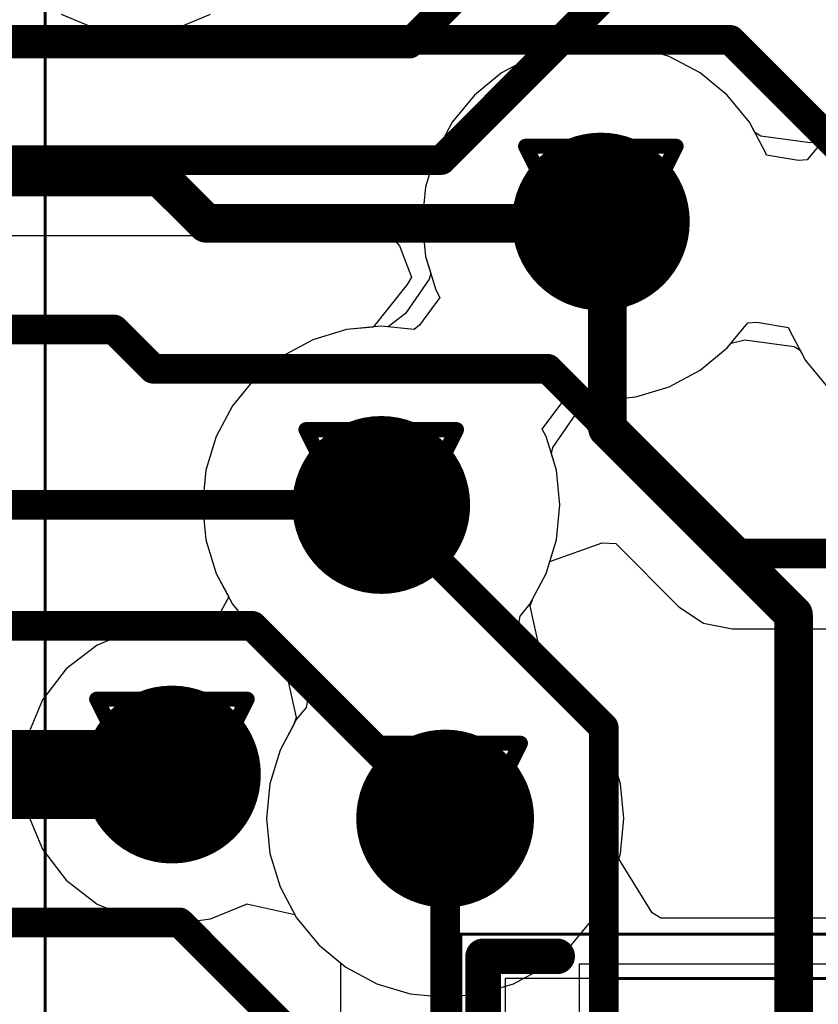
# Model space of a CAD drawing. Header units: millimetres. Extents: x 138 to 555, y 26 to 334.
# Tile 536 of 656: x 298.88 to 301.58, y 210.48 to 213.8. Entities that reach past the tile are written whole.
import ezdxf

# ---------------------------------------------------------------- set-up
doc = ezdxf.new("R2010")
doc.units = ezdxf.units.MM
for name, color, linetype in [('BottomLayer', 5, 'Continuous'), ('DrillDrawing', 1, 'Continuous'), ('Mechanical20', 56, 'Continuous'), ('Mechanical27', 56, 'Continuous'), ('MidLayer1', 16, 'Continuous'), ('MidLayer2', 76, 'Continuous'), ('MidLayer3', 90, 'Continuous'), ('MidLayer4', 156, 'Continuous'), ('MultiLayer', 9, 'Continuous'), ('TopLayer', 1, 'Continuous'), ('TopOverlay', 2, 'Continuous'), ('TopPaste', 8, 'Continuous'), ('TopSolder', 216, 'Continuous'), ('ViaHoleLayer', 16, 'Continuous')]:
    doc.layers.add(name, color=color, linetype=linetype)

# ---------------------------------------------------------------- blocks, each defined once
blk = doc.blocks.new('SOLDER_BRIDGE_R0603_0R_617')
at = {"layer": 'Mechanical20', "const_width": 0.01}
for points in [[(-0.2, 0.65), (-1.35, 0.65)], [(-1.35, 0.65), (-1.35, -0.65)], [(1.35, 0.65), (-0.2, 0.65)], [(1.35, 0.65), (1.35, -0.65)], [(1.35, -0.65), (-1.35, -0.65)]]:
    blk.add_lwpolyline(points, dxfattribs=at)
at = {"layer": 'Mechanical20', "const_width": 0.005}
for points in [[(-1.3525, 0.65, 1), (-1.3475, 0.65, 1)], [(-1.3525, 0.65, 1), (-1.3475, 0.65, 1)], [(-0.2025, 0.65, 1), (-0.1975, 0.65, 1)], [(-0.2025, 0.65, 1), (-0.1975, 0.65, 1)], [(1.3475, 0.65, 1), (1.3525, 0.65, 1)], [(1.3475, 0.65, 1), (1.3525, 0.65, 1)], [(-1.3525, -0.65, 1), (-1.3475, -0.65, 1)], [(-1.3525, -0.65, 1), (-1.3475, -0.65, 1)], [(1.3475, -0.65, 1), (1.3525, -0.65, 1)], [(1.3475, -0.65, 1), (1.3525, -0.65, 1)]]:
    blk.add_lwpolyline(points, format="xyb", close=True, dxfattribs=at)
at = {"layer": 'Mechanical27', "const_width": 0.01}
for points in [[(-0.9, 0.5), (-0.9, -0.5)], [(0.9, 0.5), (-0.9, 0.5)], [(0.9, 0.5), (0.9, -0.5)], [(0.9, -0.5), (-0.9, -0.5)]]:
    blk.add_lwpolyline(points, dxfattribs=at)
at = {"layer": 'Mechanical27', "const_width": 0.005}
for points in [[(-0.9025, 0.5, 1), (-0.8975, 0.5, 1)], [(-0.9025, 0.5, 1), (-0.8975, 0.5, 1)], [(0.8975, 0.5, 1), (0.9025, 0.5, 1)], [(0.8975, 0.5, 1), (0.9025, 0.5, 1)], [(-0.9025, -0.5, 1), (-0.8975, -0.5, 1)], [(-0.9025, -0.5, 1), (-0.8975, -0.5, 1)], [(0.8975, -0.5, 1), (0.9025, -0.5, 1)], [(0.8975, -0.5, 1), (0.9025, -0.5, 1)]]:
    blk.add_lwpolyline(points, format="xyb", close=True, dxfattribs=at)
at = {"layer": 'TopLayer'}
for p, q in [((-1.2, -0.5), (-1.2, 0.5)), ((-1.2, 0.5), (-0.4, 0.5)), ((-0.4, 0.5), (0.1, 0)), ((-0.15, 0.5), (-0.15, 0.5)), ((-0.15, 0.5), (0.35, 0)), ((1.2, 0.5), (-0.15, 0.5)), ((1.2, -0.5), (1.2, 0.5)), ((0.1, 0), (-0.4, -0.5)), ((0.35, 0), (-0.15, -0.5)), ((-1.2, -0.5), (-1.2, -0.5)), ((-0.4, -0.5), (-1.2, -0.5)), ((-0.15, -0.5), (1.2, -0.5))]:
    blk.add_line(p, q, dxfattribs=at)
at = {"layer": 'TopLayer', "const_width": 0.127}
for points in [[(-0.5635, 0, 1), (-0.4365, 0, 1)], [(0.5365, 0, 1), (0.6635, 0, 1)]]:
    blk.add_lwpolyline(points, format="xyb", close=True, dxfattribs=at)
at = {"layer": 'TopOverlay', "const_width": 0.12}
for points in [[(-1.025, 0.575), (-1.275, 0.575)], [(-1.275, 0.575), (-1.275, 0.175)], [(1.275, 0.575), (1.025, 0.575)], [(1.275, 0.575), (1.275, -0.575)], [(-1.275, 0.175), (-1.275, -0.575)], [(-1.025, -0.575), (-1.275, -0.575)], [(1.275, -0.575), (1.025, -0.575)]]:
    blk.add_lwpolyline(points, dxfattribs=at)
at = {"layer": 'TopOverlay', "const_width": 0.06}
for points in [[(-1.305, 0.575, 1), (-1.245, 0.575, 1)], [(-1.305, 0.575, 1), (-1.245, 0.575, 1)], [(-1.055, 0.575, 1), (-0.995, 0.575, 1)], [(0.995, 0.575, 1), (1.055, 0.575, 1)], [(1.245, 0.575, 1), (1.305, 0.575, 1)], [(1.245, 0.575, 1), (1.305, 0.575, 1)], [(-1.305, 0.175, 1), (-1.245, 0.175, 1)], [(-1.305, 0.175, 1), (-1.245, 0.175, 1)], [(-1.305, -0.575, 1), (-1.245, -0.575, 1)], [(-1.305, -0.575, 1), (-1.245, -0.575, 1)], [(-1.055, -0.575, 1), (-0.995, -0.575, 1)], [(0.995, -0.575, 1), (1.055, -0.575, 1)], [(1.245, -0.575, 1), (1.305, -0.575, 1)], [(1.245, -0.575, 1), (1.305, -0.575, 1)]]:
    blk.add_lwpolyline(points, format="xyb", close=True, dxfattribs=at)
at = {"layer": 'TopPaste', "const_width": 0.127}
for points in [[(-0.5635, 0, 1), (-0.4365, 0, 1)], [(0.5365, 0, 1), (0.6635, 0, 1)]]:
    blk.add_lwpolyline(points, format="xyb", close=True, dxfattribs=at)
at = {"layer": 'TopSolder'}
for p, q in [((-0.95, 0.55), (-0.95, 0.55)), ((-0.95, 0.55), (0.95, 0.55)), ((-0.95, -0.55), (-0.95, 0.55)), ((0.95, 0.55), (0.95, -0.55)), ((0.95, -0.55), (-0.95, -0.55))]:
    blk.add_line(p, q, dxfattribs=at)
at = {"layer": 'TopSolder', "const_width": 0.177}
for points in [[(-0.5885, 0, 1), (-0.4115, 0, 1)], [(0.5115, 0, 1), (0.6885, 0, 1)]]:
    blk.add_lwpolyline(points, format="xyb", close=True, dxfattribs=at)
blk = doc.blocks.new('CON_SAMTEC_QSH_060_01_L_D_A_944')
at = {"layer": 'Mechanical20', "const_width": 0.01}
blk.add_lwpolyline([(20.65, 4.15), (-20.6, 4.15)], dxfattribs=at)

msp = doc.modelspace()

# ---------------------------------------------------------------- linework, layer by layer
at = {"layer": 'BottomLayer'}
for p, q in [((290.749, 213.0739), (300.1356, 213.0739)), ((300.1356, 213.0739), (300.1665, 213.0391)), ((300.1665, 213.0391), (300.207, 212.9335)), ((300.207, 212.9335), (300.192, 212.9094)), ((300.192, 212.9094), (300.0778, 212.7656)), ((300.0778, 212.7656), (299.987, 212.7567)), ((299.987, 212.7567), (299.8739, 212.7224)), ((299.8739, 212.7224), (299.7696, 212.6667)), ((299.7696, 212.6667), (299.6783, 212.5917)), ((299.6783, 212.5917), (299.6033, 212.5003)), ((299.6033, 212.5003), (299.5476, 212.3961)), ((299.5476, 212.3961), (299.5133, 212.283)), ((299.5133, 212.283), (299.5017, 212.1654)), ((299.5017, 212.1654), (299.5133, 212.0477)), ((299.5133, 212.0477), (299.5476, 211.9346)), ((299.5476, 211.9346), (299.6033, 211.8304)), ((299.6033, 211.8304), (299.6783, 211.739)), ((299.6783, 211.739), (299.7587, 211.673)), ((299.7587, 211.673), (299.7703, 211.6611)), ((299.7703, 211.6611), (299.8175, 211.4487)), ((299.8175, 211.4487), (299.8084, 211.423)), ((299.8084, 211.423), (299.7632, 211.3383)), ((299.7632, 211.3383), (299.7289, 211.2252)), ((299.7289, 211.2252), (299.7173, 211.1076)), ((299.7173, 211.1076), (299.7289, 210.99)), ((299.7289, 210.99), (299.7632, 210.8769)), ((299.7632, 210.8769), (299.8189, 210.7726)), ((299.8189, 210.7726), (299.8939, 210.6813)), ((299.8939, 210.6813), (299.9672, 210.6211)), ((299.9672, 210.6211), (299.9672, 209.7093))]:
    msp.add_line(p, q, dxfattribs=at)
for points, const_width in [([(300.1991, 213.7214), (302.298, 215.8203)], 0.1), ([(300.3071, 213.3288), (302.4289, 215.4505)], 0.1), ([(291.4998, 213.7214), (300.1991, 213.7214)], 0.1), ([(290.749, 213.3288), (300.3071, 213.3288)], 0.1), ([(300.8456, 213.1212), (300.8677, 213.1212)], 0.13), ([(300.8677, 212.4235), (300.8677, 213.1212)], 0.13), ([(300.8677, 212.4235), (301.4958, 211.7954)], 0.13), ([(300.1046, 212.1654), (300.8555, 211.4145)], 0.1), ([(301.4958, 209.8617), (301.4958, 211.7954)], 0.13), ([(300.8555, 209.7642), (300.8555, 211.4145)], 0.1), ([(300.3202, 209.7092), (300.3202, 211.1076)], 0.1)]:
    msp.add_lwpolyline(points, dxfattribs=dict(at, const_width=const_width))
for points, const_width in [([(300.1741, 213.7214, 1), (300.2241, 213.7214, 1)], 0.05), ([(300.1741, 213.7214, 1), (300.2241, 213.7214, 1)], 0.05), ([(300.6956, 213.1212, 1), (300.9956, 213.1212, 1)], 0.3), ([(300.2821, 213.3288, 1), (300.3321, 213.3288, 1)], 0.05), ([(300.2821, 213.3288, 1), (300.3321, 213.3288, 1)], 0.05), ([(300.8131, 213.1212, 1), (300.8781, 213.1212, 1)], 0.065), ([(300.8352, 213.1212, 1), (300.9002, 213.1212, 1)], 0.065), ([(300.8352, 213.1212, 1), (300.9002, 213.1212, 1)], 0.065), ([(299.9546, 212.1654, 1), (300.2546, 212.1654, 1)], 0.3), ([(300.8352, 212.4235, 1), (300.9002, 212.4235, 1)], 0.065), ([(300.8352, 212.4235, 1), (300.9002, 212.4235, 1)], 0.065), ([(300.0796, 212.1654, 1), (300.1296, 212.1654, 1)], 0.05), ([(301.4633, 211.7954, 1), (301.5283, 211.7954, 1)], 0.065), ([(301.4633, 211.7954, 1), (301.5283, 211.7954, 1)], 0.065), ([(299.2484, 211.2561, 1), (299.5484, 211.2561, 1)], 0.3), ([(300.8305, 211.4145, 1), (300.8805, 211.4145, 1)], 0.05), ([(300.8305, 211.4145, 1), (300.8805, 211.4145, 1)], 0.05), ([(300.1702, 211.1076, 1), (300.4702, 211.1076, 1)], 0.3), ([(300.2952, 211.1076, 1), (300.3452, 211.1076, 1)], 0.05)]:
    msp.add_lwpolyline(points, format="xyb", close=True, dxfattribs=dict(at, const_width=const_width))
at = {"layer": 'DrillDrawing', "const_width": 0.0508}
for points in [[(300.5916, 213.3752), (301.0996, 213.3752)], [(300.5916, 213.3752), (300.8456, 212.8672)], [(300.8456, 212.8672), (301.0996, 213.3752)], [(300.6932, 213.2736), (300.998, 213.2736)], [(300.6932, 213.2736), (300.8456, 212.9688)], [(300.8456, 212.9688), (300.998, 213.2736)], [(299.8506, 212.4194), (300.3586, 212.4194)], [(299.8506, 212.4194), (300.1046, 211.9114)], [(300.1046, 211.9114), (300.3586, 212.4194)], [(299.9522, 212.3178), (300.257, 212.3178)], [(299.9522, 212.3178), (300.1046, 212.013)], [(300.1046, 212.013), (300.257, 212.3178)], [(299.1444, 211.5101), (299.6524, 211.5101)], [(299.1444, 211.5101), (299.3984, 211.0021)], [(299.3984, 211.0021), (299.6524, 211.5101)], [(299.246, 211.4085), (299.5508, 211.4085)], [(299.246, 211.4085), (299.3984, 211.1037)], [(299.3984, 211.1037), (299.5508, 211.4085)], [(300.0662, 211.3616), (300.5742, 211.3616)], [(300.0662, 211.3616), (300.3202, 210.8536)], [(300.3202, 210.8536), (300.5742, 211.3616)], [(300.1678, 211.26), (300.4726, 211.26)], [(300.1678, 211.26), (300.3202, 210.9552)], [(300.3202, 210.9552), (300.4726, 211.26)]]:
    msp.add_lwpolyline(points, dxfattribs=at)
at = {"layer": 'DrillDrawing', "const_width": 0.0254}
for points in [[(300.5789, 213.3752, 1), (300.6043, 213.3752, 1)], [(300.5789, 213.3752, 1), (300.6043, 213.3752, 1)], [(301.0869, 213.3752, 1), (301.1123, 213.3752, 1)], [(301.0869, 213.3752, 1), (301.1123, 213.3752, 1)], [(300.6805, 213.2736, 1), (300.7059, 213.2736, 1)], [(300.6805, 213.2736, 1), (300.7059, 213.2736, 1)], [(300.9853, 213.2736, 1), (301.0107, 213.2736, 1)], [(300.9853, 213.2736, 1), (301.0107, 213.2736, 1)], [(300.8329, 212.9688, 1), (300.8583, 212.9688, 1)], [(300.8329, 212.9688, 1), (300.8583, 212.9688, 1)], [(300.8329, 212.8672, 1), (300.8583, 212.8672, 1)], [(300.8329, 212.8672, 1), (300.8583, 212.8672, 1)], [(299.8379, 212.4194, 1), (299.8633, 212.4194, 1)], [(299.8379, 212.4194, 1), (299.8633, 212.4194, 1)], [(300.3459, 212.4194, 1), (300.3713, 212.4194, 1)], [(300.3459, 212.4194, 1), (300.3713, 212.4194, 1)], [(299.9395, 212.3178, 1), (299.9649, 212.3178, 1)], [(299.9395, 212.3178, 1), (299.9649, 212.3178, 1)], [(300.2443, 212.3178, 1), (300.2697, 212.3178, 1)], [(300.2443, 212.3178, 1), (300.2697, 212.3178, 1)], [(300.0919, 212.013, 1), (300.1173, 212.013, 1)], [(300.0919, 212.013, 1), (300.1173, 212.013, 1)], [(300.0919, 211.9114, 1), (300.1173, 211.9114, 1)], [(300.0919, 211.9114, 1), (300.1173, 211.9114, 1)], [(299.1317, 211.5101, 1), (299.1571, 211.5101, 1)], [(299.1317, 211.5101, 1), (299.1571, 211.5101, 1)], [(299.6397, 211.5101, 1), (299.6651, 211.5101, 1)], [(299.6397, 211.5101, 1), (299.6651, 211.5101, 1)], [(299.2333, 211.4085, 1), (299.2587, 211.4085, 1)], [(299.2333, 211.4085, 1), (299.2587, 211.4085, 1)], [(299.5381, 211.4085, 1), (299.5635, 211.4085, 1)], [(299.5381, 211.4085, 1), (299.5635, 211.4085, 1)], [(300.0535, 211.3616, 1), (300.0789, 211.3616, 1)], [(300.0535, 211.3616, 1), (300.0789, 211.3616, 1)], [(300.5615, 211.3616, 1), (300.5869, 211.3616, 1)], [(300.5615, 211.3616, 1), (300.5869, 211.3616, 1)], [(300.1551, 211.26, 1), (300.1805, 211.26, 1)], [(300.1551, 211.26, 1), (300.1805, 211.26, 1)], [(300.4599, 211.26, 1), (300.4853, 211.26, 1)], [(300.4599, 211.26, 1), (300.4853, 211.26, 1)], [(299.3857, 211.1037, 1), (299.4111, 211.1037, 1)], [(299.3857, 211.1037, 1), (299.4111, 211.1037, 1)], [(299.3857, 211.0021, 1), (299.4111, 211.0021, 1)], [(299.3857, 211.0021, 1), (299.4111, 211.0021, 1)], [(300.3075, 210.9552, 1), (300.3329, 210.9552, 1)], [(300.3075, 210.9552, 1), (300.3329, 210.9552, 1)], [(300.3075, 210.8536, 1), (300.3329, 210.8536, 1)], [(300.3075, 210.8536, 1), (300.3329, 210.8536, 1)]]:
    msp.add_lwpolyline(points, format="xyb", close=True, dxfattribs=at)
at = {"layer": 'MidLayer1'}
for p, q in [((299.0244, 213.8206), (299.146, 213.7702)), ((299.4071, 213.7702), (299.5287, 213.8206)), ((299.146, 213.7702), (299.2765, 213.753)), ((299.2765, 213.753), (299.4071, 213.7702)), ((300.8456, 213.7241), (300.728, 213.7126)), ((300.9633, 213.7126), (300.8456, 213.7241)), ((300.728, 213.7126), (300.6149, 213.6782)), ((301.0764, 213.6782), (300.9633, 213.7126)), ((300.6149, 213.6782), (300.5107, 213.6225)), ((301.1806, 213.6225), (301.0764, 213.6782)), ((300.5107, 213.6225), (300.4193, 213.5476)), ((301.272, 213.5476), (301.1806, 213.6225)), ((300.4193, 213.5476), (300.3443, 213.4562)), ((301.3469, 213.4562), (301.272, 213.5476)), ((300.3443, 213.4562), (300.2886, 213.352)), ((301.4027, 213.352), (301.3469, 213.4562)), ((301.6116, 213.4144), (301.5421, 213.3297)), ((300.2886, 213.352), (300.2543, 213.2389)), ((301.4046, 213.3455), (301.4027, 213.352)), ((301.5123, 213.3272), (301.4046, 213.3455)), ((301.5421, 213.3297), (301.5123, 213.3272)), ((300.2543, 213.2389), (300.2427, 213.1212)), ((300.2427, 213.1212), (300.2543, 213.0036)), ((300.2543, 213.0036), (300.2886, 212.8905)), ((300.2886, 212.8905), (300.3022, 212.8651)), ((300.3022, 212.8651), (300.2333, 212.7717)), ((300.1046, 212.7683), (299.987, 212.7567)), ((300.2158, 212.7573), (300.1046, 212.7683)), ((300.2333, 212.7717), (300.2158, 212.7573)), ((301.272, 212.6949), (301.3415, 212.7796)), ((301.3415, 212.7796), (301.3713, 212.7821)), ((301.3713, 212.7821), (301.479, 212.7639)), ((301.479, 212.7639), (301.4809, 212.7574)), ((301.4809, 212.7574), (301.5366, 212.6531)), ((299.987, 212.7567), (299.8739, 212.7224)), ((299.8739, 212.7224), (299.7696, 212.6667)), ((301.1806, 212.6199), (301.272, 212.6949)), ((299.7696, 212.6667), (299.6783, 212.5917)), ((301.5366, 212.6531), (301.6116, 212.5618)), ((299.6783, 212.5917), (299.6033, 212.5003)), ((301.0764, 212.5642), (301.1806, 212.6199)), ((300.9633, 212.5299), (301.0764, 212.5642)), ((300.7169, 212.5149), (300.7344, 212.5293)), ((300.7344, 212.5293), (300.8456, 212.5183)), ((300.8456, 212.5183), (300.9633, 212.5299)), ((299.6033, 212.5003), (299.5476, 212.3961)), ((300.648, 212.4215), (300.7169, 212.5149)), ((299.5476, 212.3961), (299.5133, 212.283)), ((300.6616, 212.3961), (300.648, 212.4215)), ((300.6959, 212.283), (300.6616, 212.3961)), ((299.5133, 212.283), (299.5017, 212.1654)), ((300.7075, 212.1654), (300.6959, 212.283)), ((299.5017, 212.1654), (299.5133, 212.0477)), ((300.6959, 212.0477), (300.7075, 212.1654)), ((299.5133, 212.0477), (299.5476, 211.9346)), ((300.6616, 211.9346), (300.6959, 212.0477)), ((299.5476, 211.9346), (299.5899, 211.8554)), ((300.6059, 211.8304), (300.6616, 211.9346)), ((299.5899, 211.8554), (299.5511, 211.7839)), ((300.5732, 211.7906), (300.6059, 211.8304)), ((299.5511, 211.7839), (299.5083, 211.7459)), ((300.5688, 211.7655), (300.5732, 211.7906)), ((300.5932, 211.6522), (300.5688, 211.7655)), ((299.2679, 211.7432), (299.1462, 211.6928)), ((299.3984, 211.7604), (299.2679, 211.7432)), ((299.5083, 211.7459), (299.3984, 211.7604)), ((299.1462, 211.6928), (299.0418, 211.6127)), ((300.6051, 211.6356), (300.5932, 211.6522)), ((300.6551, 211.6089), (300.6051, 211.6356)), ((299.0418, 211.6127), (298.9616, 211.5082)), ((300.7465, 211.5339), (300.6551, 211.6089)), ((300.8215, 211.4425), (300.7465, 211.5339)), ((298.9616, 211.5082), (298.9113, 211.3866)), ((300.8772, 211.3383), (300.8215, 211.4425)), ((298.9113, 211.3866), (298.8941, 211.2561)), ((300.9115, 211.2252), (300.8772, 211.3383)), ((298.8941, 211.2561), (298.9113, 211.1256)), ((300.9231, 211.1076), (300.9115, 211.2252)), ((298.9113, 211.1256), (298.9616, 211.0039)), ((300.9115, 210.99), (300.9231, 211.1076)), ((298.9616, 211.0039), (299.0418, 210.8995)), ((300.8772, 210.8769), (300.9115, 210.99)), ((299.0418, 210.8995), (299.1462, 210.8193)), ((300.8215, 210.7726), (300.8772, 210.8769)), ((299.1462, 210.8193), (299.2679, 210.769)), ((299.5289, 210.769), (299.6505, 210.8193)), ((299.6505, 210.8193), (299.6509, 210.8196)), ((299.6509, 210.8196), (299.8129, 210.7838)), ((299.2679, 210.769), (299.3984, 210.7518)), ((299.3984, 210.7518), (299.5289, 210.769)), ((299.8129, 210.7838), (299.8189, 210.7726)), ((299.8189, 210.7726), (299.8939, 210.6813)), ((300.7465, 210.6813), (300.8215, 210.7726)), ((299.8939, 210.6813), (299.9852, 210.6063)), ((300.6551, 210.6063), (300.7465, 210.6813)), ((299.9852, 210.6063), (300.0895, 210.5506)), ((300.5509, 210.5506), (300.6551, 210.6063)), ((300.0895, 210.5506), (300.2026, 210.5163)), ((300.4378, 210.5163), (300.5509, 210.5506)), ((300.2026, 210.5163), (300.3202, 210.5047)), ((300.3202, 210.5047), (300.4378, 210.5163))]:
    msp.add_line(p, q, dxfattribs=at)
at = {"layer": 'MidLayer1', "const_width": 0.3}
for points in [[(300.6956, 213.1212, 1), (300.9956, 213.1212, 1)], [(299.9546, 212.1654, 1), (300.2546, 212.1654, 1)], [(299.2484, 211.2561, 1), (299.5484, 211.2561, 1)], [(300.1702, 211.1076, 1), (300.4702, 211.1076, 1)]]:
    msp.add_lwpolyline(points, format="xyb", close=True, dxfattribs=at)
at = {"layer": 'MidLayer2'}
for p, q in [((300.8456, 213.7241), (300.728, 213.7126)), ((300.9633, 213.7126), (300.8456, 213.7241)), ((300.728, 213.7126), (300.6149, 213.6782)), ((301.0764, 213.6782), (300.9633, 213.7126)), ((300.6149, 213.6782), (300.5107, 213.6225)), ((301.1806, 213.6225), (301.0764, 213.6782)), ((300.5107, 213.6225), (300.4193, 213.5476)), ((301.272, 213.5476), (301.1806, 213.6225)), ((300.4193, 213.5476), (300.3443, 213.4562)), ((301.3469, 213.4562), (301.272, 213.5476)), ((300.3443, 213.4562), (300.2886, 213.352)), ((301.3654, 213.4216), (301.3469, 213.4562)), ((301.3857, 213.4099), (301.3654, 213.4216)), ((301.5523, 213.3869), (301.3857, 213.4099)), ((301.5978, 213.3976), (301.5523, 213.3869)), ((300.2886, 213.352), (300.2543, 213.2389)), ((300.2543, 213.2389), (300.2427, 213.1212)), ((300.2427, 213.1212), (300.2543, 213.0036)), ((300.2543, 213.0036), (300.2714, 212.9472)), ((300.2662, 212.927), (300.1868, 212.8113)), ((300.2714, 212.9472), (300.2662, 212.927)), ((300.1868, 212.8113), (300.1285, 212.7659)), ((300.1046, 212.7683), (299.987, 212.7567)), ((300.1285, 212.7659), (300.1046, 212.7683)), ((299.987, 212.7567), (299.8739, 212.7224)), ((299.8739, 212.7224), (299.7696, 212.6667)), ((301.1806, 212.6199), (301.272, 212.6949)), ((301.272, 212.6949), (301.2858, 212.7117)), ((301.2858, 212.7117), (301.3313, 212.7224)), ((301.3313, 212.7224), (301.4979, 212.6994)), ((301.4979, 212.6994), (301.5181, 212.6878)), ((299.7696, 212.6667), (299.6783, 212.5917)), ((301.5181, 212.6878), (301.5366, 212.6531)), ((301.5366, 212.6531), (301.6116, 212.5618)), ((299.6783, 212.5917), (299.6033, 212.5003)), ((301.0764, 212.5642), (301.1806, 212.6199)), ((300.9633, 212.5299), (301.0764, 212.5642)), ((300.8456, 212.5183), (300.9633, 212.5299)), ((299.6033, 212.5003), (299.5476, 212.3961)), ((300.7635, 212.4753), (300.8218, 212.5207)), ((300.8218, 212.5207), (300.8456, 212.5183)), ((300.684, 212.3596), (300.7635, 212.4753)), ((299.5476, 212.3961), (299.5133, 212.283)), ((300.6788, 212.3394), (300.684, 212.3596)), ((300.6959, 212.283), (300.6788, 212.3394)), ((299.5133, 212.283), (299.5017, 212.1654)), ((300.7075, 212.1654), (300.6959, 212.283)), ((299.5017, 212.1654), (299.5133, 212.0477)), ((300.6959, 212.0477), (300.7075, 212.1654)), ((299.5133, 212.0477), (299.5476, 211.9346)), ((300.6616, 211.9346), (300.6959, 212.0477)), ((299.5476, 211.9346), (299.6033, 211.8304)), ((300.6163, 211.8499), (300.6616, 211.9346)), ((299.6033, 211.8304), (299.6783, 211.739)), ((300.6073, 211.8242), (300.6163, 211.8499)), ((300.6545, 211.6118), (300.6073, 211.8242)), ((299.6783, 211.739), (299.7587, 211.673)), ((299.7587, 211.673), (299.7703, 211.6611)), ((299.7703, 211.6611), (299.8175, 211.4487)), ((300.6661, 211.5999), (300.6545, 211.6118)), ((300.7465, 211.5339), (300.6661, 211.5999)), ((300.8215, 211.4425), (300.7465, 211.5339)), ((299.8175, 211.4487), (299.8084, 211.423)), ((300.8772, 211.3383), (300.8215, 211.4425)), ((299.8084, 211.423), (299.7632, 211.3383)), ((299.7632, 211.3383), (299.7289, 211.2252)), ((300.9115, 211.2252), (300.8772, 211.3383)), ((299.7289, 211.2252), (299.7173, 211.1076)), ((300.9231, 211.1076), (300.9115, 211.2252)), ((299.7173, 211.1076), (299.7289, 210.99)), ((300.9115, 210.99), (300.9231, 211.1076)), ((299.7289, 210.99), (299.7632, 210.8769)), ((300.8772, 210.8769), (300.9115, 210.99)), ((299.7632, 210.8769), (299.8189, 210.7726)), ((300.8215, 210.7726), (300.8772, 210.8769)), ((299.8189, 210.7726), (299.8939, 210.6813)), ((300.7465, 210.6813), (300.8215, 210.7726)), ((299.8939, 210.6813), (299.9852, 210.6063)), ((300.6551, 210.6063), (300.7465, 210.6813)), ((299.9852, 210.6063), (300.0895, 210.5506)), ((300.5509, 210.5506), (300.6551, 210.6063)), ((300.0895, 210.5506), (300.2026, 210.5163)), ((300.4378, 210.5163), (300.5509, 210.5506)), ((300.2026, 210.5163), (300.3202, 210.5047)), ((300.3202, 210.5047), (300.4378, 210.5163))]:
    msp.add_line(p, q, dxfattribs=at)
at = {"layer": 'MidLayer2', "const_width": 0.3}
for points in [[(300.6956, 213.1212, 1), (300.9956, 213.1212, 1)], [(299.9546, 212.1654, 1), (300.2546, 212.1654, 1)], [(299.2484, 211.2561, 1), (299.5484, 211.2561, 1)], [(300.1702, 211.1076, 1), (300.4702, 211.1076, 1)]]:
    msp.add_lwpolyline(points, format="xyb", close=True, dxfattribs=at)
at = {"layer": 'MidLayer3'}
for p, q in [((300.8456, 213.7241), (300.728, 213.7126)), ((300.9633, 213.7126), (300.8456, 213.7241)), ((300.728, 213.7126), (300.6149, 213.6782)), ((301.0764, 213.6782), (300.9633, 213.7126)), ((300.6149, 213.6782), (300.5107, 213.6225)), ((301.1806, 213.6225), (301.0764, 213.6782)), ((300.5107, 213.6225), (300.4193, 213.5476)), ((301.272, 213.5476), (301.1806, 213.6225)), ((300.4193, 213.5476), (300.3443, 213.4562)), ((301.3469, 213.4562), (301.272, 213.5476)), ((300.3443, 213.4562), (300.2886, 213.352)), ((301.4027, 213.352), (301.3469, 213.4562)), ((301.6116, 213.4144), (301.5421, 213.3297)), ((300.2886, 213.352), (300.2543, 213.2389)), ((301.4046, 213.3455), (301.4027, 213.352)), ((301.5123, 213.3272), (301.4046, 213.3455)), ((301.5421, 213.3297), (301.5123, 213.3272)), ((300.2543, 213.2389), (300.2427, 213.1212)), ((300.2427, 213.1212), (300.2543, 213.0036)), ((300.2543, 213.0036), (300.2886, 212.8905)), ((300.2886, 212.8905), (300.3022, 212.8651)), ((300.3022, 212.8651), (300.2333, 212.7717)), ((300.1046, 212.7683), (299.987, 212.7567)), ((300.2158, 212.7573), (300.1046, 212.7683)), ((300.2333, 212.7717), (300.2158, 212.7573)), ((301.272, 212.6949), (301.3415, 212.7796)), ((301.3415, 212.7796), (301.3713, 212.7821)), ((301.3713, 212.7821), (301.479, 212.7639)), ((301.479, 212.7639), (301.4809, 212.7574)), ((301.4809, 212.7574), (301.5366, 212.6531)), ((299.987, 212.7567), (299.8739, 212.7224)), ((299.8739, 212.7224), (299.7696, 212.6667)), ((301.1806, 212.6199), (301.272, 212.6949)), ((299.7696, 212.6667), (299.6783, 212.5917)), ((301.5366, 212.6531), (301.6116, 212.5618)), ((299.6783, 212.5917), (299.6033, 212.5003)), ((301.0764, 212.5642), (301.1806, 212.6199)), ((300.9633, 212.5299), (301.0764, 212.5642)), ((300.7169, 212.5149), (300.7344, 212.5293)), ((300.7344, 212.5293), (300.8456, 212.5183)), ((300.8456, 212.5183), (300.9633, 212.5299)), ((299.6033, 212.5003), (299.5476, 212.3961)), ((300.648, 212.4215), (300.7169, 212.5149)), ((299.5476, 212.3961), (299.5133, 212.283)), ((300.6616, 212.3961), (300.648, 212.4215)), ((300.6959, 212.283), (300.6616, 212.3961)), ((299.5133, 212.283), (299.5017, 212.1654)), ((300.7075, 212.1654), (300.6959, 212.283)), ((299.5017, 212.1654), (299.5133, 212.0477)), ((300.6959, 212.0477), (300.7075, 212.1654)), ((299.5133, 212.0477), (299.5476, 211.9346)), ((300.6616, 211.9346), (300.6959, 212.0477)), ((299.5476, 211.9346), (299.6033, 211.8304)), ((300.6059, 211.8304), (300.6616, 211.9346)), ((299.6033, 211.8304), (299.6783, 211.739)), ((300.5732, 211.7906), (300.6059, 211.8304)), ((300.5688, 211.7655), (300.5732, 211.7906)), ((300.5932, 211.6522), (300.5688, 211.7655)), ((299.6783, 211.739), (299.7696, 211.6641)), ((299.7696, 211.6641), (299.8197, 211.6373)), ((299.8197, 211.6373), (299.8315, 211.6208)), ((300.6051, 211.6356), (300.5932, 211.6522)), ((300.6551, 211.6089), (300.6051, 211.6356)), ((299.8315, 211.6208), (299.856, 211.5074)), ((300.7465, 211.5339), (300.6551, 211.6089)), ((300.8215, 211.4425), (300.7465, 211.5339)), ((299.856, 211.5074), (299.8516, 211.4824)), ((299.8516, 211.4824), (299.8189, 211.4425)), ((299.8189, 211.4425), (299.7632, 211.3383)), ((300.8772, 211.3383), (300.8215, 211.4425)), ((299.7632, 211.3383), (299.7289, 211.2252)), ((300.9115, 211.2252), (300.8772, 211.3383)), ((299.7289, 211.2252), (299.7173, 211.1076)), ((300.9231, 211.1076), (300.9115, 211.2252)), ((299.7173, 211.1076), (299.7289, 210.99)), ((300.9115, 210.99), (300.9231, 211.1076)), ((299.7289, 210.99), (299.7632, 210.8769)), ((300.8772, 210.8769), (300.9115, 210.99)), ((299.7632, 210.8769), (299.8189, 210.7726)), ((300.8215, 210.7726), (300.8772, 210.8769)), ((299.8189, 210.7726), (299.8939, 210.6813)), ((300.7465, 210.6813), (300.8215, 210.7726)), ((299.8939, 210.6813), (299.9852, 210.6063)), ((300.6551, 210.6063), (300.7465, 210.6813)), ((299.9852, 210.6063), (300.0895, 210.5506)), ((300.5509, 210.5506), (300.6551, 210.6063)), ((300.0895, 210.5506), (300.2026, 210.5163)), ((300.4378, 210.5163), (300.5509, 210.5506)), ((300.2026, 210.5163), (300.3202, 210.5047)), ((300.3202, 210.5047), (300.4378, 210.5163))]:
    msp.add_line(p, q, dxfattribs=at)
at = {"layer": 'MidLayer3', "const_width": 0.3}
for points in [[(300.6956, 213.1212, 1), (300.9956, 213.1212, 1)], [(299.9546, 212.1654, 1), (300.2546, 212.1654, 1)], [(299.2484, 211.2561, 1), (299.5484, 211.2561, 1)], [(300.1702, 211.1076, 1), (300.4702, 211.1076, 1)]]:
    msp.add_lwpolyline(points, format="xyb", close=True, dxfattribs=at)
at = {"layer": 'MidLayer4'}
for p, q in [((299.0244, 213.8206), (299.146, 213.7702)), ((299.4071, 213.7702), (299.5287, 213.8206)), ((299.146, 213.7702), (299.2765, 213.753)), ((299.2765, 213.753), (299.4071, 213.7702)), ((300.8456, 213.7241), (300.728, 213.7126)), ((300.9633, 213.7126), (300.8456, 213.7241)), ((300.728, 213.7126), (300.6149, 213.6782)), ((301.0764, 213.6782), (300.9633, 213.7126)), ((300.6149, 213.6782), (300.5107, 213.6225)), ((301.1806, 213.6225), (301.0764, 213.6782)), ((300.5107, 213.6225), (300.4193, 213.5476)), ((301.272, 213.5476), (301.1806, 213.6225)), ((300.4193, 213.5476), (300.3443, 213.4562)), ((301.3469, 213.4562), (301.272, 213.5476)), ((300.3443, 213.4562), (300.2886, 213.352)), ((301.4027, 213.352), (301.3469, 213.4562)), ((301.6116, 213.4144), (301.5421, 213.3297)), ((300.2886, 213.352), (300.2543, 213.2389)), ((301.4046, 213.3455), (301.4027, 213.352)), ((301.5123, 213.3272), (301.4046, 213.3455)), ((301.5421, 213.3297), (301.5123, 213.3272)), ((300.2543, 213.2389), (300.2427, 213.1212)), ((300.2427, 213.1212), (300.2543, 213.0036)), ((300.2543, 213.0036), (300.2886, 212.8905)), ((300.2886, 212.8905), (300.3022, 212.8651)), ((300.3022, 212.8651), (300.2333, 212.7717)), ((300.1046, 212.7683), (299.987, 212.7567)), ((300.2158, 212.7573), (300.1046, 212.7683)), ((300.2333, 212.7717), (300.2158, 212.7573)), ((301.272, 212.6949), (301.3415, 212.7796)), ((301.3415, 212.7796), (301.3713, 212.7821)), ((301.3713, 212.7821), (301.479, 212.7639)), ((301.479, 212.7639), (301.4809, 212.7574)), ((301.4809, 212.7574), (301.5366, 212.6531)), ((299.987, 212.7567), (299.8739, 212.7224)), ((299.8739, 212.7224), (299.7696, 212.6667)), ((301.1806, 212.6199), (301.272, 212.6949)), ((299.7696, 212.6667), (299.6783, 212.5917)), ((301.5366, 212.6531), (301.6116, 212.5618)), ((299.6783, 212.5917), (299.6033, 212.5003)), ((301.0764, 212.5642), (301.1806, 212.6199)), ((300.9633, 212.5299), (301.0764, 212.5642)), ((300.7169, 212.5149), (300.7344, 212.5293)), ((300.7344, 212.5293), (300.8456, 212.5183)), ((300.8456, 212.5183), (300.9633, 212.5299)), ((299.6033, 212.5003), (299.5476, 212.3961)), ((300.648, 212.4215), (300.7169, 212.5149)), ((299.5476, 212.3961), (299.5133, 212.283)), ((300.6616, 212.3961), (300.648, 212.4215)), ((300.6959, 212.283), (300.6616, 212.3961)), ((299.5133, 212.283), (299.5017, 212.1654)), ((300.7075, 212.1654), (300.6959, 212.283)), ((299.5017, 212.1654), (299.5133, 212.0477)), ((300.6959, 212.0477), (300.7075, 212.1654)), ((299.5133, 212.0477), (299.5476, 211.9346)), ((300.6616, 211.9346), (300.6959, 212.0477)), ((299.5476, 211.9346), (299.5899, 211.8554)), ((300.6059, 211.8304), (300.6616, 211.9346)), ((299.5899, 211.8554), (299.5511, 211.7839)), ((300.5732, 211.7906), (300.6059, 211.8304)), ((299.5511, 211.7839), (299.5083, 211.7459)), ((300.5688, 211.7655), (300.5732, 211.7906)), ((300.5932, 211.6522), (300.5688, 211.7655)), ((299.2679, 211.7432), (299.1462, 211.6928)), ((299.3984, 211.7604), (299.2679, 211.7432)), ((299.5083, 211.7459), (299.3984, 211.7604)), ((299.1462, 211.6928), (299.0418, 211.6127)), ((300.6051, 211.6356), (300.5932, 211.6522)), ((300.6551, 211.6089), (300.6051, 211.6356)), ((299.0418, 211.6127), (298.9616, 211.5082)), ((300.7465, 211.5339), (300.6551, 211.6089)), ((300.8215, 211.4425), (300.7465, 211.5339)), ((298.9616, 211.5082), (298.9113, 211.3866)), ((300.8772, 211.3383), (300.8215, 211.4425)), ((298.9113, 211.3866), (298.8941, 211.2561)), ((300.9115, 211.2252), (300.8772, 211.3383)), ((298.8941, 211.2561), (298.9113, 211.1256)), ((300.9231, 211.1076), (300.9115, 211.2252)), ((298.9113, 211.1256), (298.9616, 211.0039)), ((300.9115, 210.99), (300.9231, 211.1076)), ((298.9616, 211.0039), (299.0418, 210.8995)), ((300.8772, 210.8769), (300.9115, 210.99)), ((299.0418, 210.8995), (299.1462, 210.8193)), ((300.8215, 210.7726), (300.8772, 210.8769)), ((299.1462, 210.8193), (299.2679, 210.769)), ((299.5289, 210.769), (299.6505, 210.8193)), ((299.6505, 210.8193), (299.6509, 210.8196)), ((299.6509, 210.8196), (299.8129, 210.7838)), ((299.2679, 210.769), (299.3984, 210.7518)), ((299.3984, 210.7518), (299.5289, 210.769)), ((299.8129, 210.7838), (299.8189, 210.7726)), ((299.8189, 210.7726), (299.8939, 210.6813)), ((300.7465, 210.6813), (300.8215, 210.7726)), ((299.8939, 210.6813), (299.9852, 210.6063)), ((300.6551, 210.6063), (300.7465, 210.6813)), ((299.9852, 210.6063), (300.0895, 210.5506)), ((300.5509, 210.5506), (300.6551, 210.6063)), ((300.0895, 210.5506), (300.2026, 210.5163)), ((300.4378, 210.5163), (300.5509, 210.5506)), ((300.2026, 210.5163), (300.3202, 210.5047)), ((300.3202, 210.5047), (300.4378, 210.5163))]:
    msp.add_line(p, q, dxfattribs=at)
at = {"layer": 'MidLayer4', "const_width": 0.3}
for points in [[(300.6956, 213.1212, 1), (300.9956, 213.1212, 1)], [(299.9546, 212.1654, 1), (300.2546, 212.1654, 1)], [(299.2484, 211.2561, 1), (299.5484, 211.2561, 1)], [(300.1702, 211.1076, 1), (300.4702, 211.1076, 1)]]:
    msp.add_lwpolyline(points, format="xyb", close=True, dxfattribs=at)
at = {"layer": 'MultiLayer', "const_width": 0.3}
for points in [[(300.6956, 213.1212, 1), (300.9956, 213.1212, 1)], [(299.9546, 212.1654, 1), (300.2546, 212.1654, 1)], [(299.2484, 211.2561, 1), (299.5484, 211.2561, 1)], [(300.1702, 211.1076, 1), (300.4702, 211.1076, 1)]]:
    msp.add_lwpolyline(points, format="xyb", close=True, dxfattribs=at)
at = {"layer": 'TopLayer'}
for p, q in [((300.6736, 211.9742), (300.8501, 212.038)), ((300.8501, 212.038), (300.8956, 212.0351)), ((300.8956, 212.0351), (301.1088, 211.8219)), ((300.6616, 211.9346), (300.6736, 211.9742)), ((300.6163, 211.8499), (300.6616, 211.9346)), ((300.6073, 211.8242), (300.6163, 211.8499)), ((300.6545, 211.6118), (300.6073, 211.8242)), ((301.1088, 211.8219), (301.1915, 211.7666)), ((301.1915, 211.7666), (301.289, 211.7472)), ((301.289, 211.7472), (302.3948, 211.7472)), ((300.6661, 211.5999), (300.6545, 211.6118)), ((300.7465, 211.5339), (300.6661, 211.5999)), ((300.8215, 211.4425), (300.7465, 211.5339)), ((300.8772, 211.3383), (300.8215, 211.4425)), ((300.9115, 211.2252), (300.8772, 211.3383)), ((300.9231, 211.1076), (300.9115, 211.2252)), ((300.9115, 210.99), (300.9231, 211.1076)), ((300.906, 210.9719), (300.9115, 210.99)), ((301.0191, 210.7896), (300.906, 210.9719)), ((301.0478, 210.7719), (301.0191, 210.7896)), ((301.8733, 210.7719), (301.0478, 210.7719))]:
    msp.add_line(p, q, dxfattribs=at)
for points, const_width in [([(297.9677, 213.734), (301.2829, 213.734)], 0.1), ([(301.2829, 213.734), (302.0288, 212.9881)], 0.1), ([(297.7139, 213.2713), (299.3582, 213.2713)], 0.13), ([(299.3582, 213.2713), (299.5144, 213.1152)], 0.13), ([(299.5144, 213.1152), (300.8396, 213.1152)], 0.13), ([(300.8396, 213.1152), (300.8456, 213.1212)], 0.13), ([(297.6905, 212.7574), (299.2026, 212.7574)], 0.1), ([(299.2026, 212.7574), (299.3354, 212.6246)], 0.1), ([(299.3354, 212.6246), (300.6666, 212.6246)], 0.1), ([(300.6666, 212.6246), (301.289, 212.0021)], 0.1), ([(297.7825, 212.1654), (300.1046, 212.1654)], 0.1), ([(301.289, 212.0021), (302.8294, 212.0021)], 0.1), ([(297.6905, 211.7574), (299.6704, 211.7574)], 0.1), ([(299.6704, 211.7574), (300.3202, 211.1076)], 0.1), ([(297.6918, 211.2561), (299.3984, 211.2561)], 0.3), ([(297.6905, 210.7574), (299.4237, 210.7574)], 0.1), ([(299.4237, 210.7574), (300.1132, 210.0679)], 0.1)]:
    msp.add_lwpolyline(points, dxfattribs=dict(at, const_width=const_width))
for points, const_width in [([(301.2579, 213.734, 1), (301.3079, 213.734, 1)], 0.05), ([(301.2579, 213.734, 1), (301.3079, 213.734, 1)], 0.05), ([(300.6956, 213.1212, 1), (300.9956, 213.1212, 1)], 0.3), ([(299.3257, 213.2713, 1), (299.3907, 213.2713, 1)], 0.065), ([(299.3257, 213.2713, 1), (299.3907, 213.2713, 1)], 0.065), ([(299.4819, 213.1152, 1), (299.5469, 213.1152, 1)], 0.065), ([(299.4819, 213.1152, 1), (299.5469, 213.1152, 1)], 0.065), ([(300.8071, 213.1152, 1), (300.8721, 213.1152, 1)], 0.065), ([(300.8071, 213.1152, 1), (300.8721, 213.1152, 1)], 0.065), ([(300.8131, 213.1212, 1), (300.8781, 213.1212, 1)], 0.065), ([(299.1776, 212.7574, 1), (299.2276, 212.7574, 1)], 0.05), ([(299.1776, 212.7574, 1), (299.2276, 212.7574, 1)], 0.05), ([(299.3104, 212.6246, 1), (299.3604, 212.6246, 1)], 0.05), ([(299.3104, 212.6246, 1), (299.3604, 212.6246, 1)], 0.05), ([(300.6416, 212.6246, 1), (300.6916, 212.6246, 1)], 0.05), ([(300.6416, 212.6246, 1), (300.6916, 212.6246, 1)], 0.05), ([(299.9546, 212.1654, 1), (300.2546, 212.1654, 1)], 0.3), ([(300.0796, 212.1654, 1), (300.1296, 212.1654, 1)], 0.05), ([(301.2641, 212.0021, 1), (301.314, 212.0021, 1)], 0.05), ([(301.2641, 212.0021, 1), (301.314, 212.0021, 1)], 0.05), ([(299.6454, 211.7574, 1), (299.6954, 211.7574, 1)], 0.05), ([(299.6454, 211.7574, 1), (299.6954, 211.7574, 1)], 0.05), ([(299.2484, 211.2561, 1), (299.5484, 211.2561, 1)], 0.3), ([(299.3234, 211.2561, 1), (299.4734, 211.2561, 1)], 0.15), ([(300.1702, 211.1076, 1), (300.4702, 211.1076, 1)], 0.3), ([(300.2952, 211.1076, 1), (300.3452, 211.1076, 1)], 0.05), ([(299.3987, 210.7574, 1), (299.4487, 210.7574, 1)], 0.05), ([(299.3987, 210.7574, 1), (299.4487, 210.7574, 1)], 0.05)]:
    msp.add_lwpolyline(points, format="xyb", close=True, dxfattribs=dict(at, const_width=const_width))
at = {"layer": 'ViaHoleLayer', "const_width": 0.15}
for points in [[(300.7706, 213.1212, 1), (300.9206, 213.1212, 1)], [(300.0296, 212.1654, 1), (300.1796, 212.1654, 1)], [(299.3234, 211.2561, 1), (299.4734, 211.2561, 1)], [(300.2452, 211.1076, 1), (300.3952, 211.1076, 1)]]:
    msp.add_lwpolyline(points, format="xyb", close=True, dxfattribs=at)

# ---------------------------------------------------------------- block references
for name, p, rotation in [('CON_SAMTEC_QSH_060_01_L_D_A_944', (294.8205, 225.5074), 270), ('SOLDER_BRIDGE_R0603_0R_617', (301.7233, 210.0679), 180)]:
    msp.add_blockref(name, p, dxfattribs=dict(rotation=rotation))

doc.saveas('drawing.dxf')
